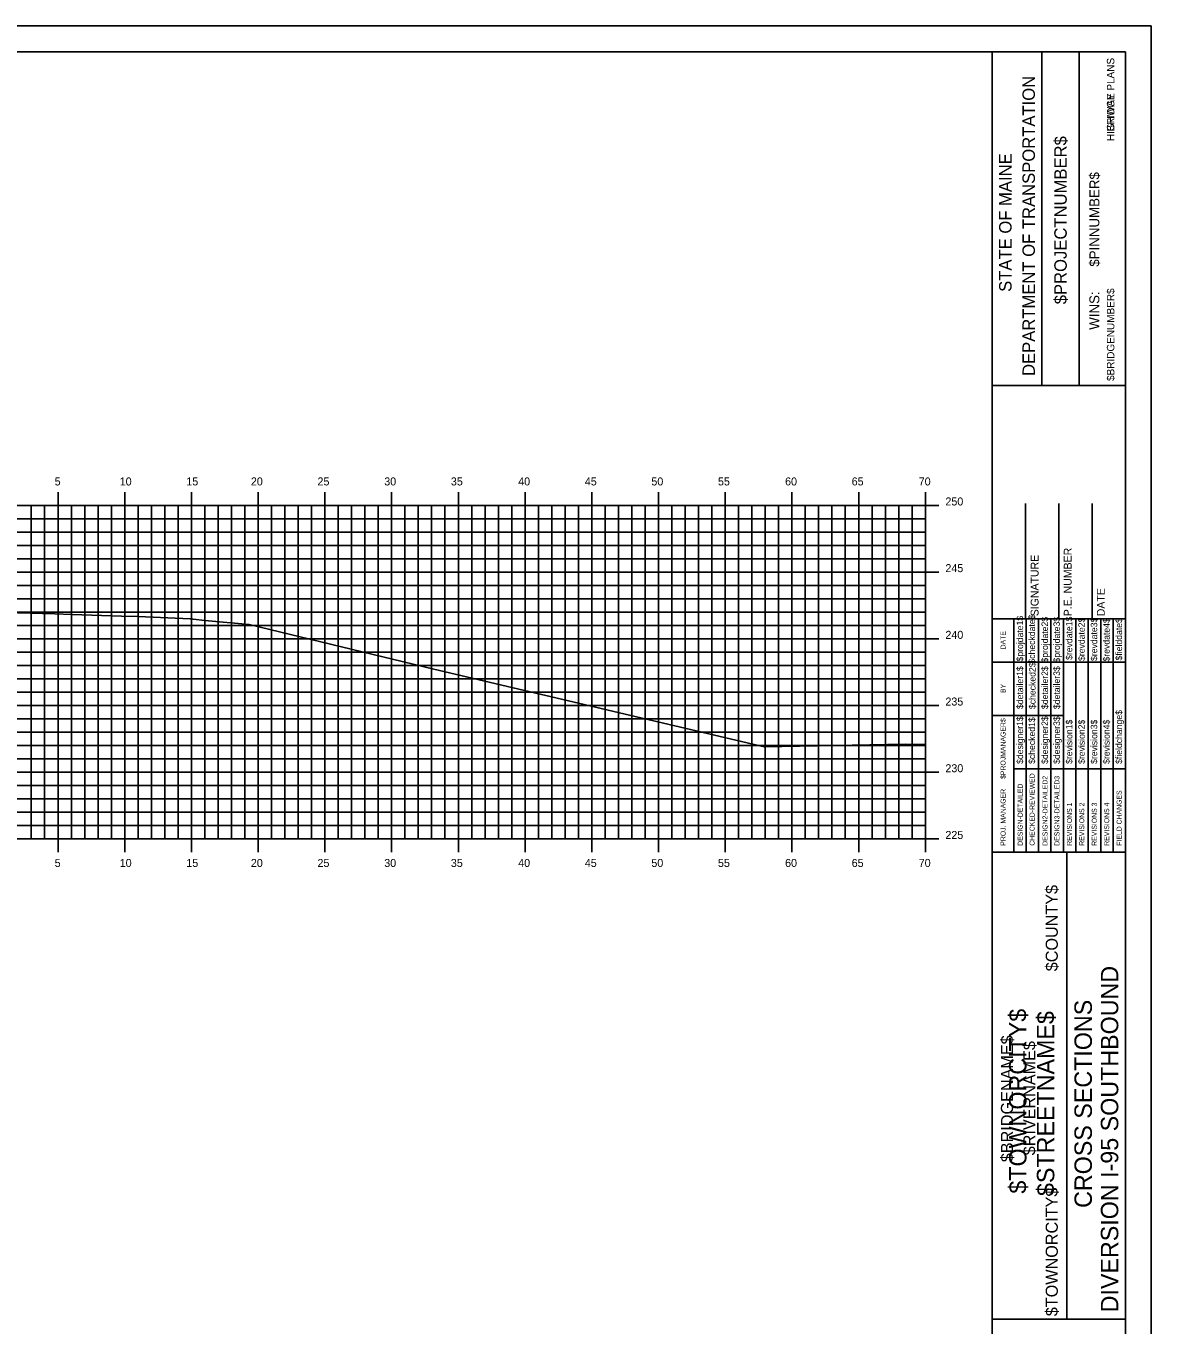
# Model space of a CAD drawing. Extents: x 1170543 to 1177585, y 609599 to 610623.
# Drawn here: x 1171072.6 to 1171156.9, y 610326.5 to 610423.9 of the extents above; entities that cross this region are included whole.
import ezdxf

# ---------------------------------------------------------------- set-up
doc = ezdxf.new("R2010")
doc.units = 0
for name, color, linetype in [('BORDER', 7, 'Continuous'), ('BRIDGE_TITLE', 7, 'Continuous'), ('H_V ANNOTATION', 7, 'Continuous'), ('HIGHWAY_TITLE', 7, 'Continuous'), ('MAJOR', 7, 'Continuous'), ('MINOR', 7, 'Continuous'), ('PLOT BOUNDARY', 7, 'Continuous'), ('S_Roadway_Centerline', 7, 'Continuous')]:
    doc.layers.add(name, color=color, linetype=linetype)

msp = doc.modelspace()

# ---------------------------------------------------------------- linework, layer by layer
at = {"layer": 'BORDER'}
for p, q in [((1171154.984, 610421.971), (1170994.984, 610421.971)), ((1171144.984, 610316.974), (1171144.984, 610421.974)), ((1171148.713, 610396.968), (1171148.713, 610421.968)), ((1171151.508, 610396.968), (1171151.508, 610421.968)), ((1171154.984, 610316.974), (1171154.984, 610421.974)), ((1171144.985, 610396.965), (1171154.984, 610396.965)), ((1171147.484, 610379.474), (1171147.484, 610388.122)), ((1171149.984, 610379.474), (1171149.984, 610388.122)), ((1171152.484, 610379.474), (1171152.484, 610388.122)), ((1171144.984, 610379.474), (1171154.984, 610379.474)), ((1171144.984, 610361.974), (1171154.984, 610361.974)), ((1171150.575, 610326.974), (1171150.575, 610361.974)), ((1171144.984, 610326.974), (1171154.984, 610326.974))]:
    msp.add_line(p, q, dxfattribs=at)
for points in [[(1171146.599, 610376.224), (1171146.599, 610379.474)], [(1171147.532, 610361.977), (1171147.532, 610379.474)], [(1171148.464, 610379.474), (1171148.464, 610361.977)], [(1171149.395, 610361.977), (1171149.395, 610379.474)], [(1171150.327, 610361.977), (1171150.327, 610379.474)], [(1171151.259, 610361.977), (1171151.259, 610379.474)], [(1171152.19, 610361.977), (1171152.19, 610379.474)], [(1171153.122, 610361.977), (1171153.122, 610379.474)], [(1171154.054, 610361.977), (1171154.054, 610379.474)], [(1171146.6, 610361.977), (1171146.6, 610378.768)], [(1171144.984, 610376.224), (1171154.984, 610376.224)], [(1171144.984, 610372.224), (1171146.6, 610372.224)], [(1171146.599, 610372.224), (1171150.326, 610372.224)], [(1171146.599, 610368.224), (1171154.984, 610368.224)]]:
    msp.add_lwpolyline(points, dxfattribs=at)
at = {"layer": 'MAJOR'}
for p, q in [((1171074.984, 610388.973), (1171074.984, 610387.971)), ((1171079.984, 610388.973), (1171079.984, 610387.971)), ((1171084.984, 610388.973), (1171084.984, 610387.971)), ((1171089.984, 610388.973), (1171089.984, 610387.971)), ((1171094.984, 610388.973), (1171094.984, 610387.971)), ((1171099.984, 610388.973), (1171099.984, 610387.971)), ((1171104.984, 610388.973), (1171104.984, 610387.971)), ((1171109.984, 610388.973), (1171109.984, 610387.971)), ((1171114.984, 610388.973), (1171114.984, 610387.971)), ((1171119.984, 610388.973), (1171119.984, 610387.971)), ((1171124.984, 610388.973), (1171124.984, 610387.971)), ((1171129.984, 610388.973), (1171129.984, 610387.971)), ((1171134.984, 610388.973), (1171134.984, 610387.971)), ((1171139.984, 610388.973), (1171139.984, 610387.971)), ((1170999.984, 610387.971), (1171139.984, 610387.971)), ((1170999.984, 610387.971), (1171139.984, 610387.971)), ((1171074.984, 610362.971), (1171074.984, 610387.971)), ((1171079.984, 610362.971), (1171079.984, 610387.971)), ((1171084.984, 610362.971), (1171084.984, 610387.971)), ((1171089.984, 610362.971), (1171089.984, 610387.971)), ((1171094.984, 610362.971), (1171094.984, 610387.971)), ((1171099.984, 610362.971), (1171099.984, 610387.971)), ((1171104.984, 610362.971), (1171104.984, 610387.971)), ((1171109.984, 610362.971), (1171109.984, 610387.971)), ((1171114.984, 610362.971), (1171114.984, 610387.971)), ((1171119.984, 610362.971), (1171119.984, 610387.971)), ((1171124.984, 610362.971), (1171124.984, 610387.971)), ((1171129.984, 610362.971), (1171129.984, 610387.971)), ((1171134.984, 610362.971), (1171134.984, 610387.971)), ((1171140.986, 610387.971), (1171138.982, 610387.971)), ((1171139.984, 610362.971), (1171139.984, 610387.971)), ((1171139.984, 610362.971), (1171139.984, 610387.971)), ((1170999.984, 610382.971), (1171139.984, 610382.971)), ((1171140.986, 610382.971), (1171138.982, 610382.971)), ((1170999.984, 610377.971), (1171139.984, 610377.971)), ((1171140.986, 610377.971), (1171138.982, 610377.971)), ((1170999.984, 610372.971), (1171139.984, 610372.971)), ((1171140.986, 610372.971), (1171138.982, 610372.971)), ((1170999.984, 610367.971), (1171139.984, 610367.971)), ((1171140.986, 610367.971), (1171138.982, 610367.971)), ((1170999.984, 610362.971), (1171139.984, 610362.971)), ((1170999.984, 610362.971), (1171139.984, 610362.971)), ((1171074.984, 610361.969), (1171074.984, 610362.971)), ((1171079.984, 610361.969), (1171079.984, 610362.971)), ((1171084.984, 610361.969), (1171084.984, 610362.971)), ((1171089.984, 610361.969), (1171089.984, 610362.971)), ((1171094.984, 610361.969), (1171094.984, 610362.971)), ((1171099.984, 610361.969), (1171099.984, 610362.971)), ((1171104.984, 610361.969), (1171104.984, 610362.971)), ((1171109.984, 610361.969), (1171109.984, 610362.971)), ((1171114.984, 610361.969), (1171114.984, 610362.971)), ((1171119.984, 610361.969), (1171119.984, 610362.971)), ((1171124.984, 610361.969), (1171124.984, 610362.971)), ((1171129.984, 610361.969), (1171129.984, 610362.971)), ((1171134.984, 610361.969), (1171134.984, 610362.971)), ((1171140.986, 610362.971), (1171138.982, 610362.971)), ((1171139.984, 610361.969), (1171139.984, 610362.971))]:
    msp.add_line(p, q, dxfattribs=at)
at = {"layer": 'MINOR'}
for p, q in [((1171072.984, 610362.971), (1171072.984, 610387.971)), ((1171073.984, 610362.971), (1171073.984, 610387.971)), ((1171075.984, 610362.971), (1171075.984, 610387.971)), ((1171076.984, 610362.971), (1171076.984, 610387.971)), ((1171077.984, 610362.971), (1171077.984, 610387.971)), ((1171078.984, 610362.971), (1171078.984, 610387.971)), ((1171080.984, 610362.971), (1171080.984, 610387.971)), ((1171081.984, 610362.971), (1171081.984, 610387.971)), ((1171082.984, 610362.971), (1171082.984, 610387.971)), ((1171083.984, 610362.971), (1171083.984, 610387.971)), ((1171085.984, 610362.971), (1171085.984, 610387.971)), ((1171086.984, 610362.971), (1171086.984, 610387.971)), ((1171087.984, 610362.971), (1171087.984, 610387.971)), ((1171088.984, 610362.971), (1171088.984, 610387.971)), ((1171090.984, 610362.971), (1171090.984, 610387.971)), ((1171091.984, 610362.971), (1171091.984, 610387.971)), ((1171092.984, 610362.971), (1171092.984, 610387.971)), ((1171093.984, 610362.971), (1171093.984, 610387.971)), ((1171095.984, 610362.971), (1171095.984, 610387.971)), ((1171096.984, 610362.971), (1171096.984, 610387.971)), ((1171097.984, 610362.971), (1171097.984, 610387.971)), ((1171098.984, 610362.971), (1171098.984, 610387.971)), ((1171100.984, 610362.971), (1171100.984, 610387.971)), ((1171101.984, 610362.971), (1171101.984, 610387.971)), ((1171102.984, 610362.971), (1171102.984, 610387.971)), ((1171103.984, 610362.971), (1171103.984, 610387.971)), ((1171105.984, 610362.971), (1171105.984, 610387.971)), ((1171106.984, 610362.971), (1171106.984, 610387.971)), ((1171107.984, 610362.971), (1171107.984, 610387.971)), ((1171108.984, 610362.971), (1171108.984, 610387.971)), ((1171110.984, 610362.971), (1171110.984, 610387.971)), ((1171111.984, 610362.971), (1171111.984, 610387.971)), ((1171112.984, 610362.971), (1171112.984, 610387.971)), ((1171113.984, 610362.971), (1171113.984, 610387.971)), ((1171115.984, 610362.971), (1171115.984, 610387.971)), ((1171116.984, 610362.971), (1171116.984, 610387.971)), ((1171117.984, 610362.971), (1171117.984, 610387.971)), ((1171118.984, 610362.971), (1171118.984, 610387.971)), ((1171120.984, 610362.971), (1171120.984, 610387.971)), ((1171121.984, 610362.971), (1171121.984, 610387.971)), ((1171122.984, 610362.971), (1171122.984, 610387.971)), ((1171123.984, 610362.971), (1171123.984, 610387.971)), ((1171125.984, 610362.971), (1171125.984, 610387.971)), ((1171126.984, 610362.971), (1171126.984, 610387.971)), ((1171127.984, 610362.971), (1171127.984, 610387.971)), ((1171128.984, 610362.971), (1171128.984, 610387.971)), ((1171130.984, 610362.971), (1171130.984, 610387.971)), ((1171131.984, 610362.971), (1171131.984, 610387.971)), ((1171132.984, 610362.971), (1171132.984, 610387.971)), ((1171133.984, 610362.971), (1171133.984, 610387.971)), ((1171135.984, 610362.971), (1171135.984, 610387.971)), ((1171136.984, 610362.971), (1171136.984, 610387.971)), ((1171137.984, 610362.971), (1171137.984, 610387.971)), ((1171138.984, 610362.971), (1171138.984, 610387.971)), ((1170999.984, 610386.971), (1171139.984, 610386.971)), ((1171139.984, 610386.971), (1171138.982, 610386.971)), ((1170999.984, 610385.971), (1171139.984, 610385.971)), ((1171139.984, 610385.971), (1171138.982, 610385.971)), ((1170999.984, 610384.971), (1171139.984, 610384.971)), ((1171139.984, 610384.971), (1171138.982, 610384.971)), ((1170999.984, 610383.971), (1171139.984, 610383.971)), ((1171139.984, 610383.971), (1171138.982, 610383.971)), ((1170999.984, 610381.971), (1171139.984, 610381.971)), ((1171139.984, 610381.971), (1171138.982, 610381.971)), ((1170999.984, 610380.971), (1171139.984, 610380.971)), ((1171139.984, 610380.971), (1171138.982, 610380.971)), ((1170999.984, 610379.971), (1171139.984, 610379.971)), ((1171139.984, 610379.971), (1171138.982, 610379.971)), ((1170999.984, 610378.971), (1171139.984, 610378.971)), ((1171139.984, 610378.971), (1171138.982, 610378.971)), ((1170999.984, 610376.971), (1171139.984, 610376.971)), ((1171139.984, 610376.971), (1171138.982, 610376.971)), ((1170999.984, 610375.971), (1171139.984, 610375.971)), ((1171139.984, 610375.971), (1171138.982, 610375.971)), ((1170999.984, 610374.971), (1171139.984, 610374.971)), ((1171139.984, 610374.971), (1171138.982, 610374.971)), ((1170999.984, 610373.971), (1171139.984, 610373.971)), ((1171139.984, 610373.971), (1171138.982, 610373.971)), ((1170999.984, 610371.971), (1171139.984, 610371.971)), ((1171139.984, 610371.971), (1171138.982, 610371.971)), ((1170999.984, 610370.971), (1171139.984, 610370.971)), ((1171139.984, 610370.971), (1171138.982, 610370.971)), ((1170999.984, 610369.971), (1171139.984, 610369.971)), ((1171139.984, 610369.971), (1171138.982, 610369.971)), ((1170999.984, 610368.971), (1171139.984, 610368.971)), ((1171139.984, 610368.971), (1171138.982, 610368.971)), ((1170999.984, 610366.971), (1171139.984, 610366.971)), ((1171139.984, 610366.971), (1171138.982, 610366.971)), ((1170999.984, 610365.971), (1171139.984, 610365.971)), ((1171139.984, 610365.971), (1171138.982, 610365.971)), ((1170999.984, 610364.971), (1171139.984, 610364.971)), ((1171139.984, 610364.971), (1171138.982, 610364.971)), ((1170999.984, 610363.971), (1171139.984, 610363.971)), ((1171139.984, 610363.971), (1171138.982, 610363.971))]:
    msp.add_line(p, q, dxfattribs=at)
at = {"layer": 'PLOT BOUNDARY'}
msp.add_lwpolyline([(1170986.891, 610313.912), (1171156.891, 610313.912), (1171156.891, 610423.912), (1170986.891, 610423.912)], close=True, dxfattribs=at)
at = {"layer": 'S_Roadway_Centerline'}
msp.add_lwpolyline([(1171071.046, 610379.949), (1171074.751, 610379.839), (1171076.016, 610379.797), (1171079.751, 610379.676), (1171080.986, 610379.637), (1171084.896, 610379.478), (1171085.109, 610379.438), (1171085.989, 610379.357), (1171089.307, 610379.043), (1171103.153, 610375.707), (1171127.914, 610369.888), (1171138.464, 610370.073), (1171139.984, 610370.06)], dxfattribs=at)

# ---------------------------------------------------------------- texts
at = {"layer": 'BORDER'}
for s, height, p in [('DEPARTMENT OF TRANSPORTATION', 0.93176, (1171148.191, 610397.677)), ('$PROJECTNUMBER$', 0.93176, (1171150.576, 610403.051)), ('STATE OF MAINE', 0.93176, (1171146.44, 610403.983)), ('$PINNUMBER$', 0.74527, (1171153.021, 610405.868)), ('WINS:', 0.7453, (1171153.019, 610401.139)), ('P.E. NUMBER', 0.59055, (1171150.945, 610379.666)), ('SIGNATURE', 0.5906, (1171148.465, 610379.666)), ('DATE', 0.5906, (1171153.426, 610379.666)), ('$projdate1$', 0.48455, (1171147.307, 610376.275)), ('$checkdate$', 0.48455, (1171148.202, 610376.117)), ('$projdate2$', 0.48455, (1171149.171, 610376.196)), ('$projdate3$', 0.48455, (1171150.065, 610376.196)), ('$revdate1$', 0.4845, (1171150.997, 610376.393)), ('$revdate2$', 0.4845, (1171151.929, 610376.314)), ('$revdate3$', 0.4845, (1171152.86, 610376.314)), ('$revdate4$', 0.4845, (1171153.792, 610376.275)), ('$fielddate$', 0.48455, (1171154.724, 610376.353)), ('DATE', 0.3714, (1171145.989, 610377.18)), ('$checked2$', 0.4845, (1171148.239, 610372.709)), ('$detailer1$', 0.48455, (1171147.307, 610372.709)), ('$detailer2$', 0.48455, (1171149.171, 610372.709)), ('$detailer3$', 0.48455, (1171150.065, 610372.709)), ('BY', 0.3714, (1171145.989, 610373.909)), ('$designer1$', 0.48455, (1171147.307, 610368.597)), ('$designer2$', 0.48455, (1171149.171, 610368.597)), ('$designer3$', 0.48455, (1171150.065, 610368.597)), ('$fieldchange$', 0.48455, (1171154.724, 610368.597)), ('$PROJMANAGER$', 0.37275, (1171145.989, 610367.469)), ('$checked1$', 0.4845, (1171148.202, 610368.597)), ('$revision1$', 0.48455, (1171150.997, 610368.597)), ('$revision2$', 0.48455, (1171151.929, 610368.597)), ('$revision3$', 0.48455, (1171152.86, 610368.597)), ('$revision4$', 0.48455, (1171153.792, 610368.597)), ('CHECKED-REVIEWED', 0.37275, (1171148.165, 610362.462)), ('DESIGN2-DETAILED2', 0.37275, (1171149.134, 610362.462)), ('DESIGN3-DETAILED3', 0.37275, (1171150.029, 610362.462)), ('PROJ. MANAGER', 0.37275, (1171145.989, 610362.462)), ('DESIGN-DETAILED', 0.37275, (1171147.271, 610362.462)), ('FIELD CHANGES', 0.37275, (1171154.687, 610362.462)), ('REVISIONS 1', 0.37275, (1171150.961, 610362.462)), ('REVISIONS 2', 0.37275, (1171151.892, 610362.462)), ('REVISIONS 3', 0.37275, (1171152.824, 610362.462)), ('REVISIONS 4', 0.37275, (1171153.756, 610362.462)), ('DIVERSION I-95 SOUTHBOUND', 1.30428, (1171154.438, 610327.484)), ('CROSS SECTIONS', 1.30428, (1171152.46, 610335.313))]:
    msp.add_text(s, height=height, rotation=90, dxfattribs=at).set_placement(p)
at = {"layer": 'BRIDGE_TITLE'}
for s, height, p in [('BRIDGE PLANS', 0.55901, (1171154.143, 610415.996)), ('$BRIDGENUMBER$', 0.55901, (1171154.143, 610397.302)), ('$COUNTY$', 0.9072, (1171149.905, 610353.053)), ('$BRIDGENAME$', 0.90716, (1171146.551, 610338.742)), ('$RIVERNAME$', 0.90716, (1171148.228, 610339.257)), ('$TOWNORCITY$', 0.90716, (1171149.905, 610327.195))]:
    msp.add_text(s, height=height, rotation=90, dxfattribs=at).set_placement(p)
at = {"layer": 'H_V ANNOTATION'}
for s, p in [('5', (1171074.735, 610389.471)), ('10', (1171079.61, 610389.471)), ('15', (1171084.602, 610389.471)), ('20', (1171089.438, 610389.471)), ('25', (1171094.43, 610389.471)), ('30', (1171099.433, 610389.471)), ('35', (1171104.425, 610389.471)), ('40', (1171109.47, 610389.471)), ('45', (1171114.462, 610389.471)), ('50', (1171119.449, 610389.471)), ('55', (1171124.441, 610389.471)), ('60', (1171129.47, 610389.471)), ('65', (1171134.462, 610389.471)), ('70', (1171139.486, 610389.471)), ('250', (1171141.484, 610387.971)), ('245', (1171141.484, 610382.971)), ('240', (1171141.484, 610377.971)), ('235', (1171141.484, 610372.971)), ('230', (1171141.484, 610367.971)), ('225', (1171141.484, 610362.971)), ('5', (1171074.735, 610360.871)), ('10', (1171079.61, 610360.871)), ('15', (1171084.602, 610360.871)), ('20', (1171089.438, 610360.871)), ('25', (1171094.43, 610360.871)), ('30', (1171099.433, 610360.871)), ('35', (1171104.425, 610360.871)), ('40', (1171109.47, 610360.871)), ('45', (1171114.462, 610360.871)), ('50', (1171119.449, 610360.871)), ('55', (1171124.441, 610360.871)), ('60', (1171129.47, 610360.871)), ('65', (1171134.462, 610360.871)), ('70', (1171139.486, 610360.871))]:
    msp.add_text(s, height=0.6, dxfattribs=at).set_placement(p)
at = {"layer": 'HIGHWAY_TITLE'}
for s, height, p in [('HIGHWAY PLANS', 0.55901, (1171154.143, 610415.287)), ('$TOWNORCITY$', 1.30428, (1171147.557, 610336.383)), ('$STREETNAME$', 1.30428, (1171149.644, 610336.203))]:
    msp.add_text(s, height=height, rotation=90, dxfattribs=at).set_placement(p)

doc.saveas('drawing.dxf')
